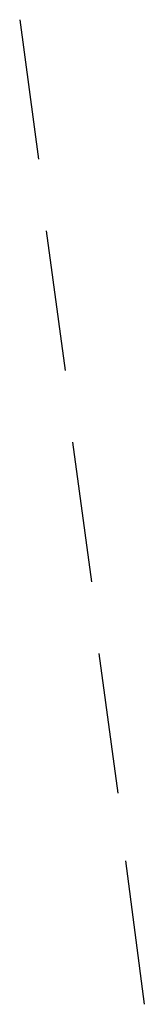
# Model space of a CAD drawing. Header units: feet. Extents: x -79 to 198, y -22 to 181.
# Tile 315 of 318: x 127.28 to 127.72, y 156.178 to 159.658. Entities that reach past the tile are written whole.
import ezdxf

# ---------------------------------------------------------------- set-up
doc = ezdxf.new("R2010")
doc.units = ezdxf.units.FT
doc.layers.add('A-LINEA', color=7, linetype='CONTINUOUS')

msp = doc.modelspace()

# ---------------------------------------------------------------- linework, layer by layer
at = {"layer": 'A-LINEA'}
for p, q in [((127.28, 159.6578), (127.3467, 159.1644)), ((127.3733, 158.9111), (127.44, 158.4178)), ((127.4667, 158.1644), (127.5333, 157.6711)), ((127.56, 157.4178), (127.6267, 156.9244)), ((127.6533, 156.6844), (127.72, 156.1778))]:
    msp.add_line(p, q, dxfattribs=at)

doc.saveas('drawing.dxf')
